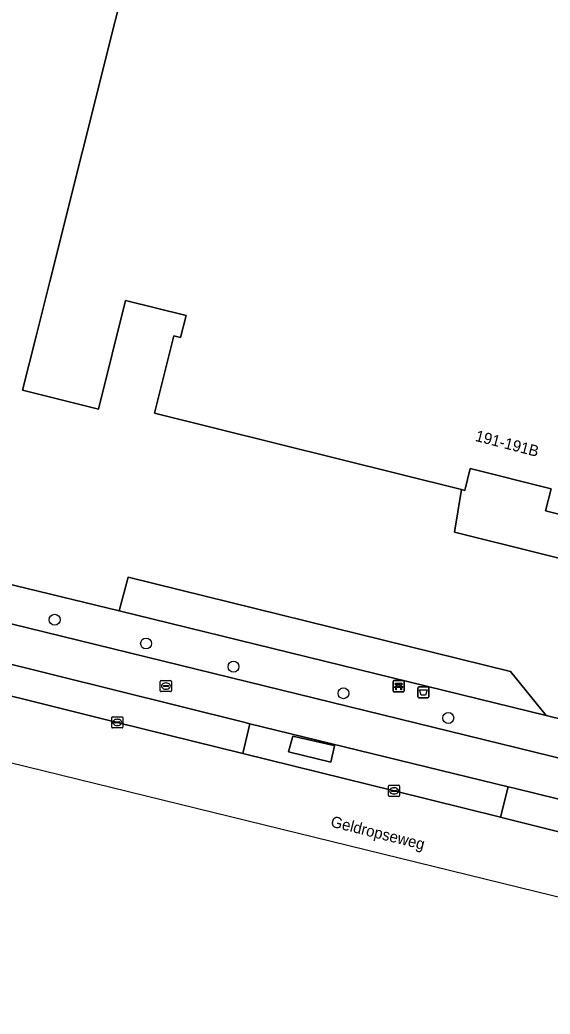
# Model space of a CAD drawing. Extents: x 161771 to 163125, y 382475 to 383179.
# Drawn here: x 162917.2 to 162964.8, y 382480.1 to 382569.2 of the extents above; entities that cross this region are included whole.
import ezdxf

# ---------------------------------------------------------------- set-up
doc = ezdxf.new("R2010")
doc.units = 0
for name, color, linetype in [('IMGEO_Afvalbak', 7, 'Continuous'), ('IMGEO_Bank', 7, 'Continuous'), ('IMGEO_Berm_groen', 7, 'Continuous'), ('IMGEO_Boom', 7, 'Continuous'), ('IMGEO_Fietspad_gesloten', 7, 'Continuous'), ('IMGEO_Groenvoorziening', 7, 'Continuous'), ('IMGEO_Haag', 7, 'Continuous'), ('IMGEO_Kolk', 7, 'Continuous'), ('IMGEO_Openbare_ruimte_label', 7, 'Continuous'), ('IMGEO_Pand', 7, 'Continuous'), ('IMGEO_Pand_nummerreeks', 7, 'Continuous'), ('IMGEO_Parkeervlak_open', 7, 'Continuous'), ('IMGEO_Rijbaan_lokaal_gesloten', 7, 'Continuous'), ('IMGEO_Rioolput', 7, 'Continuous'), ('IMGEO_Terreindeel_gesloten', 7, 'Continuous'), ('IMGEO_Voetpad_gesloten', 7, 'Continuous'), ('IMGEO_Voetpad_open', 7, 'Continuous')]:
    doc.layers.add(name, color=color, linetype=linetype)

msp = doc.modelspace()

# ---------------------------------------------------------------- linework, layer by layer
at = {"layer": 'IMGEO_Afvalbak'}
for p, q in [((162952.902, 382508.518), (162952.902, 382509.318)), ((162952.902, 382509.318), (162952.902, 382508.518)), ((162953.002, 382509.418), (162953.792, 382509.418)), ((162953.792, 382509.418), (162953.002, 382509.418)), ((162953.892, 382509.318), (162953.892, 382508.518)), ((162953.892, 382508.518), (162953.892, 382509.318)), ((162953.792, 382508.418), (162953.002, 382508.418)), ((162953.002, 382508.418), (162953.792, 382508.418))]:
    msp.add_line(p, q, dxfattribs=at)
msp.add_lwpolyline([(162953.045, 382509.132), (162953.749, 382509.132), (162953.6, 382508.662), (162953.194, 382508.662), (162953.045, 382509.132)], dxfattribs=at)
for centre, start, end in [((162953.002, 382509.318), 90, 180), ((162953.002, 382509.318), 90, 180), ((162953.792, 382509.318), 0, 90), ((162953.792, 382509.318), 360, 90), ((162953.002, 382508.518), 180, 270), ((162953.002, 382508.518), 180, 270), ((162953.792, 382508.518), 270, 0), ((162953.792, 382508.518), 270, 0)]:
    msp.add_arc(centre, 0.1, start, end, dxfattribs=at)
at = {"layer": 'IMGEO_Bank'}
for p, q in [((162950.682, 382509.035), (162950.682, 382509.876)), ((162950.682, 382509.876), (162950.682, 382509.035)), ((162950.757, 382509.96), (162951.598, 382509.96)), ((162951.598, 382509.96), (162950.757, 382509.96)), ((162951.379, 382509.358), (162950.986, 382509.358)), ((162950.991, 382509.466), (162950.991, 382509.572)), ((162951.035, 382509.572), (162951.035, 382509.466)), ((162951.323, 382509.578), (162951.041, 382509.578)), ((162951.041, 382509.46), (162951.323, 382509.46)), ((162951.329, 382509.466), (162951.329, 382509.572)), ((162951.373, 382509.572), (162951.373, 382509.466)), ((162951.682, 382509.885), (162951.682, 382509.044)), ((162951.682, 382509.044), (162951.682, 382509.885)), ((162951.607, 382508.96), (162950.766, 382508.96)), ((162950.766, 382508.96), (162951.607, 382508.96))]:
    msp.add_line(p, q, dxfattribs=at)
for points in [[(162950.929, 382509.358), (162950.787, 382509.358), (162950.899, 382509.46), (162950.985, 382509.46)], [(162950.985, 382509.578), (162950.899, 382509.578), (162950.899, 382509.739), (162951.462, 382509.739), (162951.462, 382509.578), (162951.379, 382509.578)], [(162950.979, 382509.351), (162950.979, 382509.144), (162950.936, 382509.144), (162950.936, 382509.351)], [(162951.379, 382509.46), (162951.462, 382509.46), (162951.574, 382509.358), (162951.435, 382509.358)], [(162951.429, 382509.351), (162951.429, 382509.144), (162951.385, 382509.144), (162951.385, 382509.351)]]:
    msp.add_lwpolyline(points, dxfattribs=at)
for centre, radius, start, end in [((162950.76, 382509.882), 0.0779, 92.4484, 184.28452), ((162950.76, 382509.882), 0.0779, 92.4484, 184.28452), ((162950.929, 382509.351), 0.00671, 2.89567, 87.10433), ((162950.986, 382509.351), 0.00671, 92.89567, 177.10433), ((162950.984, 382509.571), 0.00671, 2.89567, 87.10433), ((162950.984, 382509.467), 0.00671, 272.89567, 357.10433), ((162951.041, 382509.571), 0.00671, 92.89567, 177.10433), ((162951.041, 382509.467), 0.00671, 182.89567, 267.10433), ((162951.323, 382509.571), 0.00671, 2.89567, 87.10433), ((162951.323, 382509.467), 0.00671, 272.89567, 357.10433), ((162951.38, 382509.571), 0.00671, 92.89567, 177.10433), ((162951.38, 382509.467), 0.00671, 182.89567, 267.10433), ((162951.378, 382509.351), 0.00671, 2.89567, 87.10433), ((162951.435, 382509.351), 0.00671, 92.89567, 177.10433), ((162951.604, 382509.882), 0.0779, 2.4484, 94.28452), ((162951.604, 382509.882), 0.0779, 2.4484, 94.28452), ((162950.76, 382509.038), 0.0779, 182.4484, 274.28452), ((162950.76, 382509.038), 0.0779, 182.4484, 274.28452), ((162951.604, 382509.038), 0.0779, 272.4484, 4.28452), ((162951.604, 382509.038), 0.0779, 272.4484, 4.28452)]:
    msp.add_arc(centre, radius, start, end, dxfattribs=at)
at = {"layer": 'IMGEO_Berm_groen'}
for points in [[(162906.879, 382510.95), (162908.088, 382510.661), (162925.964, 382506.221), (162937.204, 382503.438), (162937.857, 382506.101), (162937.315, 382506.233), (162908.814, 382513.317)], [(162961.005, 382500.453), (162960.31, 382497.717), (162960.641, 382497.635), (162971.541, 382494.896), (162972.298, 382494.71)], [(162972.804, 382495.879), (162971.82, 382497.811), (162971.246, 382497.941), (162961.545, 382500.321), (162961.005, 382500.453)]]:
    msp.add_lwpolyline(points, dxfattribs=at)
at = {"layer": 'IMGEO_Boom'}
for centre in [(162920.352, 382515.425), (162928.548, 382513.291), (162936.38, 382511.214), (162946.24, 382508.831), (162955.638, 382506.613)]:
    msp.add_circle(centre, 0.489, dxfattribs=at)
at = {"layer": 'IMGEO_Fietspad_gesloten'}
for points in [[(162781.38, 382543.554), (162783.678, 382543.052), (162804.5, 382538.189), (162809.367, 382537.079), (162842.808, 382529.309), (162865.155, 382523.928), (162898.695, 382515.739), (162908.421, 382513.415), (162908.814, 382513.317), (162937.315, 382506.233), (162937.857, 382506.101), (162961.005, 382500.453), (162961.545, 382500.321), (162971.246, 382497.941), (162971.82, 382497.811), (162982.479, 382495.39), (162982.525, 382495.379)], [(162980.882, 382499.331), (162978.089, 382500), (162966.31, 382502.822), (162901.309, 382518.767), (162872.732, 382525.672)]]:
    msp.add_lwpolyline(points, dxfattribs=at)
at = {"layer": 'IMGEO_Groenvoorziening'}
msp.add_lwpolyline([(162926.943, 382519.244), (162926.127, 382516.218), (162964.424, 382506.837), (162961.224, 382510.791)], close=True, dxfattribs=at)
at = {"layer": 'IMGEO_Haag'}
msp.add_lwpolyline([(162961.224, 382510.791), (162926.943, 382519.244), (162926.127, 382516.218), (162964.424, 382506.837)], close=True, dxfattribs=at)
at = {"layer": 'IMGEO_Kolk'}
for p, q in [((162925.463, 382505.795), (162925.463, 382506.647)), ((162925.538, 382506.721), (162926.39, 382506.721)), ((162925.951, 382506.501), (162925.976, 382506.501)), ((162926.464, 382506.647), (162926.464, 382505.795)), ((162926.39, 382505.721), (162925.538, 382505.721)), ((162925.722, 382506.215), (162925.722, 382506.227)), ((162926.16, 382506.178), (162925.762, 382506.178)), ((162925.765, 382506.264), (162926.163, 382506.264)), ((162925.974, 382505.941), (162925.949, 382505.941)), ((162926.206, 382506.227), (162926.206, 382506.215)), ((162950.276, 382499.651), (162950.276, 382500.503)), ((162950.351, 382500.577), (162951.203, 382500.577)), ((162950.764, 382500.357), (162950.789, 382500.357)), ((162951.277, 382500.503), (162951.277, 382499.651)), ((162951.203, 382499.577), (162950.351, 382499.577)), ((162950.535, 382500.071), (162950.535, 382500.083)), ((162950.973, 382500.034), (162950.575, 382500.034)), ((162950.578, 382500.12), (162950.976, 382500.12)), ((162950.787, 382499.797), (162950.762, 382499.797)), ((162951.019, 382500.083), (162951.019, 382500.071))]:
    msp.add_line(p, q, dxfattribs=at)
for points in [[(162925.463, 382505.795), (162925.463, 382506.647)], [(162925.538, 382506.721), (162926.39, 382506.721)], [(162926.464, 382506.647), (162926.464, 382505.795)], [(162926.39, 382505.721), (162925.538, 382505.721)], [(162950.276, 382499.651), (162950.276, 382500.503)], [(162950.351, 382500.577), (162951.203, 382500.577)], [(162951.277, 382500.503), (162951.277, 382499.651)], [(162951.203, 382499.577), (162950.351, 382499.577)]]:
    msp.add_lwpolyline(points, dxfattribs=at)
for centre, radius, start, end in [((162925.54, 382506.645), 0.0765, 91.55205, 178.44795), ((162925.54, 382506.645), 0.0765, 91.55205, 178.44795), ((162926.388, 382506.645), 0.0765, 1.55205, 88.44795), ((162926.388, 382506.645), 0.0765, 1.55205, 88.44795), ((162925.54, 382505.797), 0.0765, 181.55205, 268.44795), ((162925.54, 382505.797), 0.0765, 181.55205, 268.44795), ((162925.762, 382506.224), 0.0403, 85.87752, 175.75265), ((162925.759, 382506.214), 0.0366, 178.93798, 274.71019), ((162926.163, 382506.221), 0.043, 264.86636, 352.45326), ((162926.167, 382506.226), 0.0386, 1.73085, 96.63898), ((162926.388, 382505.797), 0.0765, 271.55205, 358.44795), ((162926.388, 382505.797), 0.0765, 271.55205, 358.44795), ((162950.353, 382500.501), 0.0765, 91.55205, 178.44795), ((162950.353, 382500.501), 0.0765, 91.55205, 178.44795), ((162951.201, 382500.501), 0.0765, 1.55205, 88.44795), ((162951.201, 382500.501), 0.0765, 1.55205, 88.44795), ((162950.353, 382499.653), 0.0765, 181.55205, 268.44795), ((162950.353, 382499.653), 0.0765, 181.55205, 268.44795), ((162950.575, 382500.08), 0.0403, 85.87752, 175.75265), ((162950.572, 382500.07), 0.0366, 178.93798, 274.71019), ((162950.976, 382500.077), 0.043, 264.86636, 352.45326), ((162950.98, 382500.082), 0.0386, 1.73085, 96.63898), ((162951.201, 382499.653), 0.0765, 271.55205, 358.44795), ((162951.201, 382499.653), 0.0765, 271.55205, 358.44795)]:
    msp.add_arc(centre, radius, start, end, dxfattribs=at)
for centre, major_axis, ratio, start_param, end_param in [((162925.95, 382506.221), (-0.387, 0.002), 0.722429, 4.712389, 7.853982), ((162925.975, 382506.221), (-0.39, 0.002), 0.717154, 1.570796, 4.712389), ((162950.763, 382500.077), (-0.387, 0.002), 0.722429, 4.712389, 7.853982), ((162950.788, 382500.077), (-0.39, 0.002), 0.717154, 1.570796, 4.712389)]:
    msp.add_ellipse(centre, major_axis=major_axis, ratio=ratio, start_param=start_param, end_param=end_param, dxfattribs=at)
at = {"layer": 'IMGEO_Pand'}
msp.add_lwpolyline([(162931.614, 382592.409), (162919.912, 382545.755), (162918.69, 382540.86), (162917.479, 382536.009), (162924.273, 382534.313), (162926.707, 382544.061), (162932.127, 382542.708), (162931.636, 382540.74), (162931.04, 382540.889), (162929.311, 382533.957), (162956.813, 382527.097), (162957.116, 382527.021), (162957.605, 382528.98), (162964.849, 382527.173), (162964.353, 382525.184), (162968.176, 382524.23)], dxfattribs=at)
at = {"layer": 'IMGEO_Parkeervlak_open'}
msp.add_lwpolyline([(163003.59, 382553.832), (163006.411, 382553.131), (163000, 382527.629), (162998.551, 382521.865), (162987.993, 382524.498), (162986.058, 382516.737), (162967.464, 382521.375), (162968.176, 382524.23), (162964.353, 382525.184), (162964.849, 382527.173), (162957.605, 382528.98), (162957.116, 382527.021), (162956.813, 382527.097), (162956.184, 382523.278), (162986.678, 382515.672), (162987.891, 382520.534), (162999.575, 382517.62), (163000, 382519.329), (163009.221, 382556.412), (163005.404, 382557.361), (163006.615, 382562.23), (163005.733, 382562.45)], close=True, dxfattribs=at)
at = {"layer": 'IMGEO_Rijbaan_lokaal_gesloten'}
for points in [[(162489.888, 382522.698), (162489.185, 382520.131), (162488.722, 382518.442), (162501.135, 382513.514), (162515.839, 382512.978), (162542.133, 382512.019), (162584.286, 382516.986), (162665.053, 382540.041), (162707.132, 382546.311), (162744.173, 382544.816), (162974.141, 382488.446), (163018.573, 382480.059)], [(162985.084, 382491.835), (162972.298, 382494.71), (162971.541, 382494.896), (162960.641, 382497.635), (162960.31, 382497.717), (162950.777, 382500.077), (162937.204, 382503.438), (162925.964, 382506.221), (162908.088, 382510.661), (162906.879, 382510.95)]]:
    msp.add_lwpolyline(points, dxfattribs=at)
at = {"layer": 'IMGEO_Rioolput'}
for p, q in [((162929.822, 382509.047), (162929.822, 382509.899)), ((162929.897, 382509.973), (162930.749, 382509.973)), ((162930.081, 382509.467), (162930.081, 382509.479)), ((162930.519, 382509.43), (162930.121, 382509.43)), ((162930.124, 382509.516), (162930.522, 382509.516)), ((162930.333, 382509.193), (162930.308, 382509.193)), ((162930.31, 382509.753), (162930.335, 382509.753)), ((162930.565, 382509.479), (162930.565, 382509.467)), ((162930.823, 382509.899), (162930.823, 382509.047)), ((162930.749, 382508.973), (162929.897, 382508.973))]:
    msp.add_line(p, q, dxfattribs=at)
for points in [[(162929.822, 382509.047), (162929.822, 382509.899)], [(162929.897, 382509.973), (162930.749, 382509.973)], [(162930.823, 382509.899), (162930.823, 382509.047)], [(162930.749, 382508.973), (162929.897, 382508.973)]]:
    msp.add_lwpolyline(points, dxfattribs=at)
for centre, radius, start, end in [((162929.899, 382509.897), 0.0765, 91.55205, 178.44795), ((162929.899, 382509.897), 0.0765, 91.55205, 178.44795), ((162930.121, 382509.476), 0.0403, 85.87752, 175.75265), ((162930.118, 382509.466), 0.0366, 178.93798, 274.71019), ((162930.522, 382509.473), 0.043, 264.86636, 352.45326), ((162930.526, 382509.478), 0.0386, 1.73085, 96.63898), ((162930.747, 382509.897), 0.0765, 1.55205, 88.44795), ((162930.747, 382509.897), 0.0765, 1.55205, 88.44795), ((162929.899, 382509.049), 0.0765, 181.55205, 268.44795), ((162929.899, 382509.049), 0.0765, 181.55205, 268.44795), ((162930.747, 382509.049), 0.0765, 271.55205, 358.44795), ((162930.747, 382509.049), 0.0765, 271.55205, 358.44795)]:
    msp.add_arc(centre, radius, start, end, dxfattribs=at)
for centre, major_axis, ratio, start_param, end_param in [((162930.309, 382509.473), (-0.387, 0.002), 0.722429, 4.712389, 7.853982), ((162930.334, 382509.473), (-0.39, 0.002), 0.717154, 1.570796, 4.712389)]:
    msp.add_ellipse(centre, major_axis=major_axis, ratio=ratio, start_param=start_param, end_param=end_param, dxfattribs=at)
at = {"layer": 'IMGEO_Terreindeel_gesloten'}
for points in [[(162902.203, 382640.3), (162893.416, 382602.291), (162895.849, 382601.727), (162896.244, 382603.431), (162910.373, 382600.187), (162909.148, 382594.845), (162905.453, 382578.727), (162895.606, 382535.78), (162893.695, 382527.443), (162894.533, 382527.236), (162910.319, 382523.343), (162909.479, 382520.256), (162926.127, 382516.218), (162926.943, 382519.244), (162961.224, 382510.791), (162964.424, 382506.837), (162978.302, 382503.438), (162977.924, 382504.93), (162977.813, 382506.03), (162977.964, 382506.663)], [(163007.454, 382569.37), (163005.733, 382562.45), (163006.615, 382562.23), (163005.404, 382557.361), (163009.221, 382556.412), (163000, 382519.329), (162999.575, 382517.62), (162987.891, 382520.534), (162986.678, 382515.672), (162956.184, 382523.278), (162956.813, 382527.097), (162929.311, 382533.957), (162931.04, 382540.889), (162931.636, 382540.74), (162932.127, 382542.708), (162926.707, 382544.061), (162924.273, 382534.313), (162917.479, 382536.009), (162918.69, 382540.86), (162919.912, 382545.755), (162931.614, 382592.409)]]:
    msp.add_lwpolyline(points, dxfattribs=at)
at = {"layer": 'IMGEO_Voetpad_gesloten'}
for points in [[(162937.857, 382506.101), (162937.204, 382503.438), (162950.777, 382500.077), (162960.31, 382497.717), (162961.005, 382500.453)], [(162945.449, 382504.128), (162945.381, 382504.144), (162941.699, 382504.996), (162941.304, 382503.574), (162945.102, 382502.646)], [(162945.102, 382502.646), (162941.304, 382503.574), (162941.699, 382504.996), (162945.381, 382504.144), (162945.449, 382504.128)]]:
    msp.add_lwpolyline(points, close=True, dxfattribs=at)
at = {"layer": 'IMGEO_Voetpad_open'}
for points in [[(162926.127, 382516.218), (162909.479, 382520.256), (162900.041, 382522.623), (162893.819, 382524.128), (162892.557, 382524.433), (162876.444, 382528.332), (162873.507, 382529.043), (162873.215, 382527.774), (162872.732, 382525.672), (162901.309, 382518.767), (162966.31, 382502.822), (162978.089, 382500), (162980.882, 382499.331)], [(162986.836, 382498.352), (163000, 382496.951), (163011.361, 382495.742), (163013.427, 382495.522), (163013.282, 382498.668), (163000.471, 382500), (163000, 382500.049), (162995.623, 382500.504), (162995.544, 382500.512), (162995.44, 382499.25), (162991.816, 382499.496), (162991.908, 382500.896), (162986.415, 382501.477), (162978.302, 382503.438), (162964.424, 382506.837), (162926.127, 382516.218)]]:
    msp.add_lwpolyline(points, dxfattribs=at)

# ---------------------------------------------------------------- texts
at = {"layer": 'IMGEO_Openbare_ruimte_label'}
msp.add_text('Geldropseweg', height=1, rotation=345.8804, dxfattribs=at).set_placement((162945.022, 382496.885))
at = {"layer": 'IMGEO_Pand_nummerreeks'}
msp.add_text('191-191B', height=1, rotation=345.46554, dxfattribs=at).set_placement((162957.99, 382531.471))

doc.saveas('drawing.dxf')
